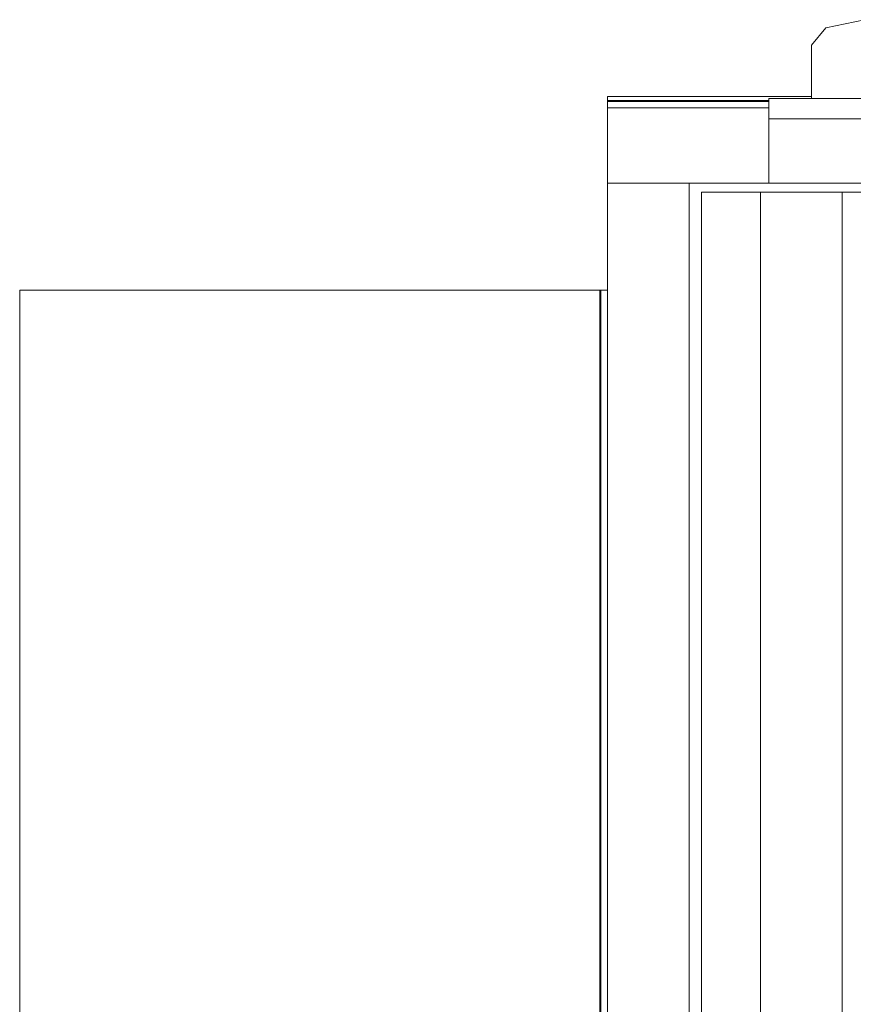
# Model space of a CAD drawing. Header units: millimetres. Extents: x 321 to 585, y -277 to 9.
# Tile 703 of 1056: x 349.176 to 349.994, y -26.55 to -25.585. Entities that reach past the tile are written whole.
import ezdxf

# ---------------------------------------------------------------- set-up
doc = ezdxf.new("R2010")
doc.units = ezdxf.units.MM
doc.header["$MEASUREMENT"] = 0
doc.layers.add('IFC-Elemento construtivo genérico-Contorno', color=253, linetype='Continuous', lineweight=5)

msp = doc.modelspace()

# ---------------------------------------------------------------- linework, layer by layer
at = {"layer": 'IFC-Elemento construtivo genérico-Contorno', "lineweight": 5}
for p, q in [((349.96706, -25.59288), (350.00506, -25.58489)), ((349.96706, -25.59288), (350.00506, -25.58489)), ((349.95307, -25.60989), (349.96706, -25.59288)), ((349.95307, -25.60989), (349.96706, -25.59288)), ((349.95307, -25.66213), (349.95307, -25.60989)), ((349.95307, -25.66213), (349.95307, -25.60989)), ((349.75307, -25.66014), (349.95307, -25.66014)), ((349.75307, -25.66413), (349.75307, -25.66014)), ((349.75307, -25.66014), (349.95307, -25.66014)), ((349.75307, -25.66413), (349.75307, -25.66014)), ((349.75307, -25.66413), (349.91106, -25.66413)), ((349.75307, -25.66514), (349.75307, -25.66413)), ((349.75307, -25.66413), (349.91106, -25.66413)), ((349.75307, -25.66514), (349.75307, -25.66413)), ((349.75307, -25.66514), (349.91106, -25.66514)), ((349.75307, -25.66533), (349.75307, -25.66514)), ((349.75307, -25.66514), (349.91106, -25.66514)), ((349.75307, -25.66533), (349.75307, -25.66514)), ((349.75307, -25.66594), (349.75307, -25.66533)), ((349.75307, -25.66594), (349.75307, -25.66533)), ((349.75307, -25.6669), (349.75307, -25.66594)), ((349.75307, -25.6669), (349.75307, -25.66594)), ((349.91106, -25.66213), (352.57307, -25.66213)), ((349.91106, -25.68213), (349.91106, -25.66213)), ((349.91106, -25.66213), (352.57307, -25.66213)), ((349.91106, -25.68213), (349.91106, -25.66213)), ((349.75307, -25.66814), (349.75307, -25.6669)), ((349.75307, -25.66814), (349.75307, -25.6669)), ((349.75307, -25.66958), (349.75307, -25.66814)), ((349.75307, -25.66958), (349.75307, -25.66814)), ((349.75307, -25.67114), (349.75307, -25.66958)), ((349.75307, -25.67114), (349.75307, -25.66958)), ((349.75307, -25.73913), (349.75307, -25.67114)), ((349.75307, -25.73913), (349.75307, -25.67114)), ((349.75307, -25.67114), (349.91106, -25.67114)), ((349.91106, -25.74514), (349.91106, -25.68213)), ((349.91106, -25.68213), (352.57307, -25.68213)), ((349.91106, -25.74514), (349.91106, -25.68213)), ((349.75307, -25.74069), (349.75307, -25.73913)), ((349.75307, -25.74069), (349.75307, -25.73913)), ((349.75307, -25.74213), (349.75307, -25.74069)), ((349.75307, -25.74213), (349.75307, -25.74069)), ((349.75307, -25.74338), (349.75307, -25.74213)), ((349.75307, -25.74338), (349.75307, -25.74213)), ((349.75307, -25.74433), (349.75307, -25.74338)), ((349.75307, -25.74433), (349.75307, -25.74338)), ((349.75307, -25.74493), (349.75307, -25.74433)), ((349.75307, -25.74493), (349.75307, -25.74433)), ((349.75307, -25.74514), (349.75307, -25.74493)), ((349.75307, -25.74514), (349.75307, -25.74493)), ((349.75307, -25.74514), (349.75307, -25.74493)), ((349.75307, -25.74514), (349.91106, -25.74514)), ((349.75307, -27.29952), (349.75307, -25.74514)), ((349.75307, -27.29952), (349.75307, -25.74514)), ((349.83307, -27.29714), (349.83307, -25.74514)), ((349.83307, -27.29714), (349.83307, -25.74514)), ((349.91106, -25.74514), (350.85037, -25.74514)), ((349.91106, -25.74514), (350.85037, -25.74514)), ((349.84506, -25.75413), (352.63907, -25.75413)), ((349.84506, -27.2969), (349.84506, -25.75413)), ((349.90307, -27.31179), (349.90307, -25.75413)), ((349.90307, -25.75413), (349.98307, -25.75413)), ((349.98307, -27.34614), (349.98307, -25.75413)), ((349.17645, -27.25014), (349.17645, -25.85014)), ((349.17645, -25.85014), (349.20587, -25.85014)), ((349.17645, -25.85014), (349.20645, -25.85014)), ((349.17645, -27.25014), (349.17645, -25.85014)), ((349.17645, -25.85014), (349.20587, -25.85014)), ((349.17645, -25.85014), (349.20645, -25.85014)), ((349.20587, -25.85014), (349.74542, -25.85014)), ((349.20587, -25.85014), (349.74542, -25.85014)), ((349.20645, -25.85014), (349.74516, -25.85014)), ((349.3094, -25.85014), (349.74516, -25.85014)), ((349.3094, -25.85014), (349.74516, -25.85014)), ((349.32941, -25.85014), (349.74706, -25.85014)), ((349.32941, -25.85014), (349.74706, -25.85014)), ((349.74516, -25.85014), (349.74556, -25.85014)), ((349.74516, -25.85014), (349.74556, -25.85014)), ((349.74542, -25.85014), (349.7474, -25.85014)), ((349.74542, -27.25014), (349.74542, -25.85014)), ((349.74542, -25.85014), (349.7474, -25.85014)), ((349.74556, -25.85014), (349.74596, -25.85014)), ((349.74596, -25.85014), (349.74632, -25.85014)), ((349.74596, -25.85014), (349.74663, -25.85014)), ((349.74632, -25.85014), (349.74687, -25.85014)), ((349.74632, -27.25014), (349.74632, -25.85014)), ((349.74702, -25.85014), (349.74706, -25.85014)), ((349.74706, -25.85014), (349.75307, -25.85014)), ((349.74706, -25.85014), (349.75307, -25.85014)), ((349.7474, -25.85014), (349.74924, -25.85014)), ((349.7474, -25.85014), (349.74924, -25.85014)), ((349.74924, -25.85014), (349.75082, -25.85014)), ((349.74924, -25.85014), (349.75082, -25.85014)), ((349.75082, -25.85014), (349.75204, -25.85014)), ((349.75082, -25.85014), (349.75204, -25.85014)), ((349.75204, -25.85014), (349.75307, -25.85014)), ((349.75204, -25.85014), (349.75307, -25.85014)), ((349.7528, -25.85014), (349.75307, -25.85014)), ((349.7528, -25.85014), (349.75307, -25.85014))]:
    msp.add_line(p, q, dxfattribs=at)

doc.saveas('drawing.dxf')
